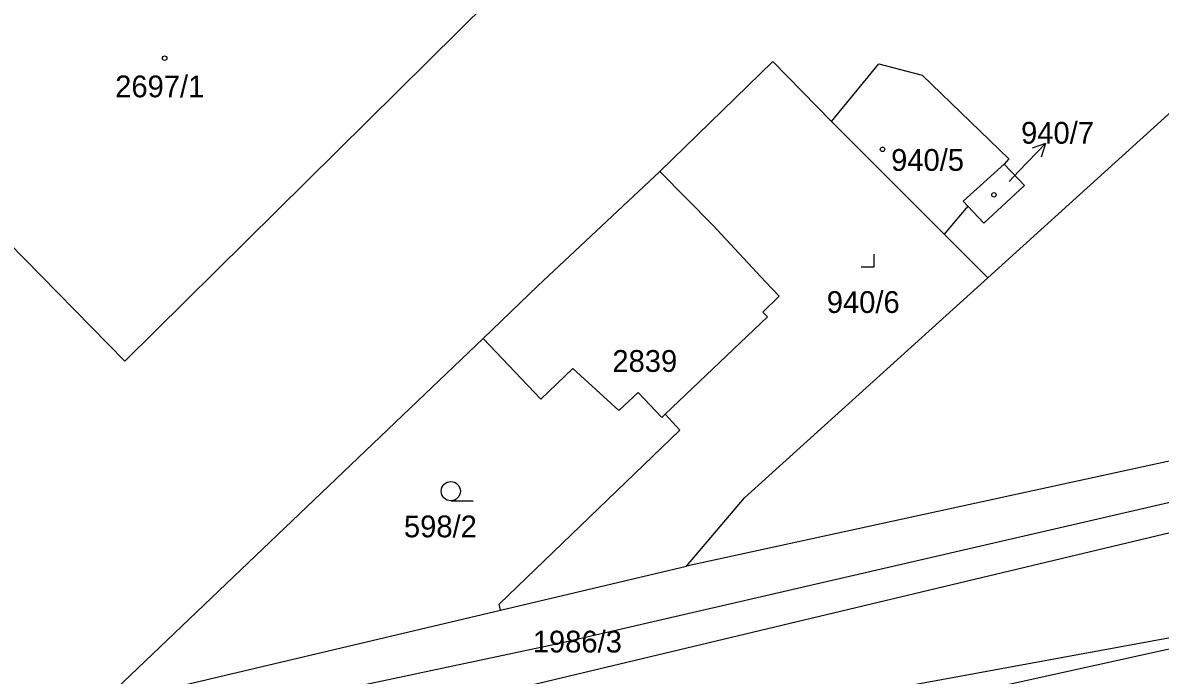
# Model space of a CAD drawing. Extents: x -679220 to -673243, y -1075091 to -1066557.
# Drawn here: x -675549.1 to -675460.3, y -1071439.1 to -1071388.2 of the extents above; entities that cross this region are included whole.
import ezdxf

# ---------------------------------------------------------------- set-up
doc = ezdxf.new("R2010")
doc.units = 0
for name, color, linetype in [('Hranice parcel', 7, 'Continuous'), ('Parcelní čísla', 7, 'Continuous'), ('Pop  PČ popisy', 7, 'Continuous'), ('Poz předměty', 7, 'Continuous'), ('Značky budov', 7, 'Continuous'), ('Značky kultur', 7, 'Continuous')]:
    doc.layers.add(name, color=color, linetype=linetype)

msp = doc.modelspace()

# ---------------------------------------------------------------- linework, layer by layer
at = {"layer": 'Hranice parcel'}
for p, q in [((-675473.8, -1071408.08), (-675431.49, -1071369.79)), ((-675485.98, -1071395.9), (-675477.21, -1071404.67)), ((-675475.71, -1071402.1), (-675472.51, -1071399.21)), ((-675475.34, -1071402.5), (-675477.21, -1071404.67)), ((-675475.34, -1071402.5), (-675475.71, -1071402.1)), ((-675474.11, -1071403.81), (-675475.34, -1071402.5)), ((-675477.21, -1071404.67), (-675473.8, -1071408.08)), ((-675542.4, -1071440.74), (-675513.17, -1071412.82)), ((-675459.27, -1071422.32), (-675497.29, -1071430.59)), ((-675511.82, -1071434.03), (-675497.29, -1071430.59)), ((-675538.99, -1071440.44), (-675511.82, -1071434.03))]:
    msp.add_line(p, q, dxfattribs=at)
for points in [[(-675505.59, -1071379.42), (-675541.13, -1071414.59), (-675550.25, -1071405.29), (-675563.81, -1071418.28), (-675565.65, -1071420.21), (-675577.74, -1071408.01), (-675575.99, -1071406.29), (-675526.95, -1071358.18)], [(-675499.38, -1071399.78), (-675490.56, -1071391.2), (-675485.98, -1071395.9)], [(-675485.98, -1071395.9), (-675482.29, -1071391.39), (-675478.91, -1071392.27), (-675472.16, -1071398.81), (-675472.51, -1071399.21)], [(-675513.17, -1071412.82), (-675508.91, -1071408.71), (-675499.38, -1071399.78)], [(-675498.96, -1071418.74), (-675490.99, -1071411.14), (-675491.35, -1071410.76), (-675490.08, -1071409.53), (-675491.13, -1071408.39), (-675495.26, -1071403.99), (-675499.38, -1071399.78)], [(-675472.51, -1071399.21), (-675470.94, -1071400.87), (-675474.11, -1071403.81)], [(-675497.29, -1071430.59), (-675492.78, -1071425.25), (-675473.8, -1071408.08)], [(-675498.96, -1071418.74), (-675499.22, -1071418.99), (-675501.07, -1071417.05), (-675502.59, -1071418.45), (-675506.16, -1071415.16), (-675508.66, -1071417.55), (-675513.17, -1071412.82)], [(-675511.82, -1071434.03), (-675511.93, -1071433.55), (-675497.81, -1071419.97), (-675498.96, -1071418.74)], [(-675446.03, -1071424.76), (-675469.71, -1071430.4), (-675515.7, -1071441.38), (-675527.18, -1071443.66), (-675537.94, -1071445.45), (-675549.16, -1071447.47), (-675554.65, -1071448.24)], [(-675489.73, -1071441.71), (-675450.2, -1071434.45), (-675407.75, -1071424.49)], [(-675410.77, -1071425.95), (-675444.57, -1071433.73), (-675474.96, -1071440.46)]]:
    msp.add_lwpolyline(points, dxfattribs=at)
at = {"layer": 'Pop  PČ popisy'}
for p, q in [((-675471.37, -1071399.76), (-675469.285, -1071397.601)), ((-675469.285, -1071397.601), (-675470.341, -1071397.974)), ((-675469.285, -1071397.601), (-675469.621, -1071398.67)), ((-675472.14, -1071400.56), (-675471.37, -1071399.76))]:
    msp.add_line(p, q, dxfattribs=at)
at = {"layer": 'Poz předměty'}
for p, q in [((-675456.06, -1071424.8), (-675507.44, -1071436.69)), ((-675507.44, -1071436.69), (-675540.34, -1071443.64))]:
    msp.add_line(p, q, dxfattribs=at)
at = {"layer": 'Značky budov'}
for centre in [(-675538.017, -1071390.949), (-675482.007, -1071398.059), (-675473.317, -1071401.609)]:
    msp.add_circle(centre, 0.175, dxfattribs=at)
at = {"layer": 'Značky kultur'}
for p, q in [((-675482.67, -1071407.23), (-675482.67, -1071406.23)), ((-675483.671, -1071407.23), (-675482.67, -1071407.23)), ((-675515.693, -1071425.49), (-675513.943, -1071425.49))]:
    msp.add_line(p, q, dxfattribs=at)
msp.add_circle((-675515.693, -1071424.74), 0.75, dxfattribs=at)

# ---------------------------------------------------------------- texts
at = {"layer": 'Parcelní čísla'}
for s, p in [('2697/1', (-675541.877, -1071393.999)), ('940/7', (-675471.198, -1071397.62)), ('940/5', (-675481.338, -1071399.739)), ('940/6', (-675486.358, -1071410.83)), ('2839', (-675503.084, -1071415.43)), ('598/2', (-675519.348, -1071428.34)), ('1986/3', (-675509.297, -1071437.33))]:
    msp.add_text(s, height=1.7, dxfattribs=at).set_placement(p)

doc.saveas('drawing.dxf')
